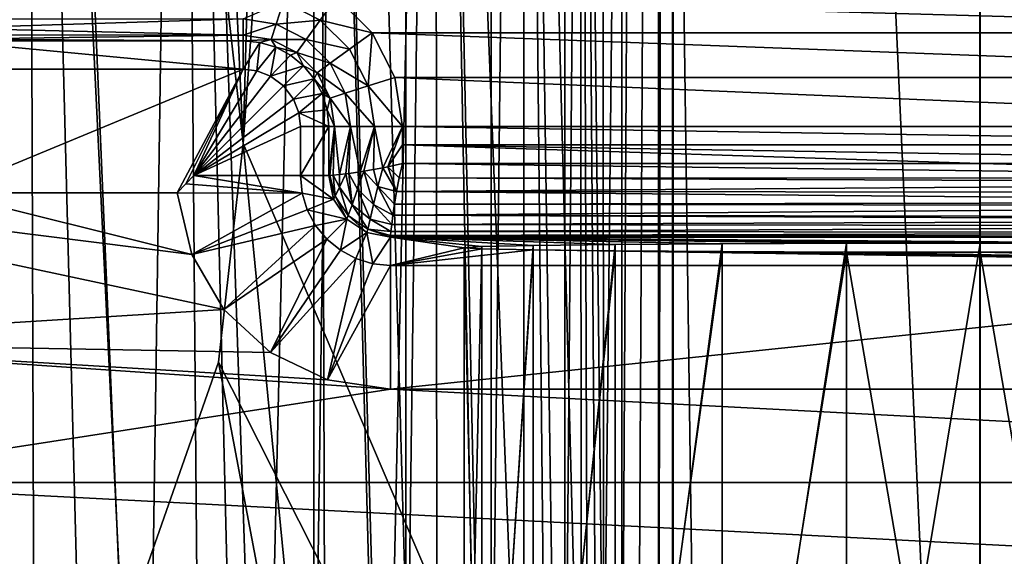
# Model space of a CAD drawing. Header units: metres. Extents: x -105 to 105, y -117 to 62.
# Tile 276 of 382: x -3.91 to 0.1, y -7.98 to -5.8. Entities that reach past the tile are written whole.
import ezdxf

# ---------------------------------------------------------------- set-up
doc = ezdxf.new("R2010")
doc.units = ezdxf.units.M
doc.layers.add('solid_509432_AD150_SW0001', color=7, linetype='CONTINUOUS')
doc.layers.add('solid_509432_AD150_SW0001_01', color=7, linetype='CONTINUOUS')

msp = doc.modelspace()

# ---------------------------------------------------------------- linework, layer by layer
at = {"layer": 'solid_509432_AD150_SW0001'}
for points in [[(-1.534195, -4.583784, -10.402976), (-1.532253, -8.895224, -10.328797), (-1.25, 17.559322, 0.45)], [(-1.532253, -8.895224, -10.328797), (-1.391126, -9.079728, -4.939395), (-1.25, 17.559322, 0.45)], [(-1.391126, -9.079728, -4.939395), (-1.25, -9.264232, 0.45), (-1.25, 17.559322, 0.45)], [(-1.251565, 17.557758, 0.509767), (-1.25, 17.559322, 0.45), (-1.25, -9.264232, 0.45)], [(-1.251565, 17.539135, 0.509763), (-1.251565, 17.557758, 0.509767), (-1.25, -9.264232, 0.45)], [(-2.337595, 17.520496, 1.912389), (-2.711786, -9.244412, 1.969982), (-2.711786, 4.149403, 1.969982)], [(-2.337595, 17.520496, 1.912389), (-2.337595, -9.213471, 1.912389), (-2.711786, -9.244412, 1.969982)], [(-1.989743, 17.520496, 1.76294), (-1.989743, -9.213471, 1.76294), (-2.337595, -9.213471, 1.912389)], [(-2.337595, 17.520496, 1.912389), (-1.989743, 17.520496, 1.76294), (-2.337595, -9.213471, 1.912389)], [(-1.690391, 17.520496, 1.531156), (-1.690391, -9.213471, 1.531156), (-1.989743, -9.213471, 1.76294)], [(-1.989743, 17.520496, 1.76294), (-1.690391, 17.520496, 1.531156), (-1.989743, -9.213471, 1.76294)], [(-1.458607, 17.520496, 1.231804), (-1.458607, -9.213471, 1.231804), (-1.690391, -9.213471, 1.531156)], [(-1.690391, 17.520496, 1.531156), (-1.458607, 17.520496, 1.231804), (-1.690391, -9.213471, 1.531156)], [(-1.309158, 17.520496, 0.883952), (-1.309158, -9.213471, 0.883952), (-1.458607, -9.213471, 1.231804)], [(-1.458607, 17.520496, 1.231804), (-1.309158, 17.520496, 0.883952), (-1.458607, -9.213471, 1.231804)], [(-1.309158, -9.213471, 0.883952), (-1.251565, 17.520496, 0.509762), (-1.251565, -9.213471, 0.509762)], [(-1.309158, 17.520496, 0.883952), (-1.251565, 17.520496, 0.509762), (-1.309158, -9.213471, 0.883952)], [(-1.251565, 17.520496, 0.509762), (-1.251565, 17.539135, 0.509763), (-1.25, -9.264232, 0.45)], [(-1.251565, 17.520496, 0.509762), (-1.25, -9.264232, 0.45), (-1.251565, -9.213471, 0.509762)], [(-3, -6.3, 3.6), (-1.356257, 16.4984, 3.6), (-4.037329, 16.087421, 3.6)], [(-3, -6.3, 3.6), (0, -13.319448, 3.6), (-1.356257, 16.4984, 3.6)], [(3, -6.3, 3.6), (1.356257, 16.4984, 3.6), (0, -13.319448, 3.6)], [(-3.100297, -5.409883, 3.6), (-3, -6.3, 3.6), (-4.037329, 16.087421, 3.6)], [(-3.100256, -5.410061, 1.980155), (-2.711786, 4.149403, 1.969982), (-3, -6.3, 1.977529)], [(-3, -6.3, 1.977529), (-2.711786, 4.149403, 1.969982), (-2.711786, -9.244412, 1.969982)], [(0, -16.070114, -16.014524), (-11.384824, -5.54137, -16.204517), (-10.890583, -0.25, -16.299999)], [(0, -16.070114, -16.014524), (-10.890583, -0.25, -16.299999), (0, -0.25, -16.299999)], [(-3.398736, -10.227594, -13.006023), (-3.253709, -0.318439, -13.110798), (-3.878489, -0.322414, -13.325456)], [(-3.398736, -10.227594, -13.006023), (-3.17011, -10.175778, -12.902369), (-3.253709, -0.318439, -13.110798)], [(-2.920684, -10.104715, -12.761205), (-2.69107, -0.312229, -12.764618), (-3.253709, -0.318439, -13.110798)], [(-3.014406, -10.133374, -12.817956), (-2.920684, -10.104715, -12.761205), (-3.253709, -0.318439, -13.110798)], [(-3.17011, -10.175778, -12.902369), (-3.014406, -10.133374, -12.817956), (-3.253709, -0.318439, -13.110798)], [(-2.920684, -10.104715, -12.761205), (-2.662687, -10.014083, -12.578785), (-2.69107, -0.312229, -12.764618)], [(-2.423868, -9.909986, -12.368752), (-2.217855, -0.304086, -12.303702), (-2.69107, -0.312229, -12.764618)], [(-2.438404, -9.916968, -12.38288), (-2.423868, -9.909986, -12.368752), (-2.69107, -0.312229, -12.764618)], [(-2.662687, -10.014083, -12.578785), (-2.438404, -9.916968, -12.38288), (-2.69107, -0.312229, -12.764618)], [(-2.423868, -9.909986, -12.368752), (-2.210443, -9.795187, -12.136586), (-2.217855, -0.304086, -12.303702)], [(-1.857284, -9.528292, -11.60028), (-1.857011, -0.294404, -11.750402), (-2.217855, -0.304086, -12.303702)], [(-2.020709, -9.667655, -11.880082), (-1.857284, -9.528292, -11.60028), (-2.217855, -0.304086, -12.303702)], [(-2.040403, -9.682321, -11.909549), (-2.020709, -9.667655, -11.880082), (-2.217855, -0.304086, -12.303702)], [(-2.210443, -9.795187, -12.136586), (-2.040403, -9.682321, -11.909549), (-2.217855, -0.304086, -12.303702)], [(-1.857284, -9.528292, -11.60028), (-1.764703, -9.42956, -11.402125), (-1.857011, -0.294404, -11.750402)], [(-1.624246, -9.22241, -10.98657), (-1.626039, -0.283653, -11.13155), (-1.857011, -0.294404, -11.750402)], [(-1.724135, -9.379189, -11.30107), (-1.624246, -9.22241, -10.98657), (-1.857011, -0.294404, -11.750402)], [(-1.764703, -9.42956, -11.402125), (-1.724135, -9.379189, -11.30107), (-1.857011, -0.294404, -11.750402)], [(-1.626039, -0.283653, -11.13155), (-1.532253, -8.895224, -10.328797), (-1.534195, -4.583784, -10.402976)], [(-1.559788, -9.060332, -10.660998), (-1.532253, -8.895224, -10.328797), (-1.626039, -0.283653, -11.13155)], [(-1.596857, -9.164508, -10.870361), (-1.559788, -9.060332, -10.660998), (-1.626039, -0.283653, -11.13155)], [(-1.624246, -9.22241, -10.98657), (-1.596857, -9.164508, -10.870361), (-1.626039, -0.283653, -11.13155)], [(-4.071037, -10.336416, -13.190501), (-3.878489, -0.322414, -13.325456), (-4.53511, -0.323961, -13.39818)], [(-4.071037, -10.336416, -13.190501), (-3.845105, -10.306866, -13.147042), (-3.878489, -0.322414, -13.325456)], [(-3.619827, -10.272785, -13.085388), (-3.398736, -10.227594, -13.006023), (-3.878489, -0.322414, -13.325456)], [(-3.845105, -10.306866, -13.147042), (-3.619827, -10.272785, -13.085388), (-3.878489, -0.322414, -13.325456)], [(-3.100297, -5.409883, 3.6), (-3.100256, -5.410061, 1.980155), (-3, -6.3, 1.977529)], [(-3.100297, -5.409883, 3.6), (-3, -6.3, 1.977529), (-3, -6.3, 3.6)], [(0, -16.070114, -16.014524), (-10.428592, -6.5186, -16.186882), (-11.384824, -5.54137, -16.204517)], [(-2.864724, -5.813665, 61.063137), (-3, -5.792239, 61.063137), (-2.834707, -5.721281, 61.127502)], [(-2.864724, -5.813665, 61.063137), (-2.834707, -5.721281, 61.127502), (-2.685595, -5.797258, 61.127502)], [(-2.685595, -5.797258, 61.127502), (-2.834707, -5.721281, 61.127502), (-2.618764, -5.704923, 61.150002)], [(-2.685595, -5.797258, 61.127502), (-2.618764, -5.704923, 61.150002), (-2.474926, -5.848759, 61.150002)], [(2.474923, -5.848764, 61.150002), (-2.474926, -5.848759, 61.150002), (-2.618764, -5.704923, 61.150002)], [(2.618759, -5.704926, 61.150002), (2.474923, -5.848764, 61.150002), (-2.618764, -5.704923, 61.150002)], [(-4.209958, -5.829474, 61.018284), (-4.205269, -5.792071, 61.063305), (-3, -5.792239, 61.063137)], [(-4.209958, -5.829474, 61.018284), (-3, -5.792239, 61.063137), (-3, -5.857525, 60.966618)], [(-3, -5.857525, 60.966618), (-3, -5.792239, 61.063137), (-2.864724, -5.813665, 61.063137)], [(-2.742691, -5.875844, 61.063137), (-2.864724, -5.813665, 61.063137), (-2.685595, -5.797258, 61.127502)], [(-2.742691, -5.875844, 61.063137), (-2.685595, -5.797258, 61.127502), (-2.567258, -5.915595, 61.127502)], [(-2.567258, -5.915595, 61.127502), (-2.685595, -5.797258, 61.127502), (-2.474926, -5.848759, 61.150002)], [(-4.213003, -5.857441, 60.966812), (-4.209958, -5.829474, 61.018284), (-3, -5.857525, 60.966618)], [(-2.884899, -5.875755, 60.966618), (-3, -5.857525, 60.966618), (-2.864724, -5.813665, 61.063137)], [(-2.884899, -5.875755, 60.966618), (-2.864724, -5.813665, 61.063137), (-2.742691, -5.875844, 61.063137)], [(-2.491281, -6.064707, 61.127502), (-2.567258, -5.915595, 61.127502), (-2.474926, -5.848759, 61.150002)], [(-2.491281, -6.064707, 61.127502), (-2.474926, -5.848759, 61.150002), (-2.382715, -6.029988, 61.150002)], [(2.382713, -6.029994, 61.150002), (-2.382715, -6.029988, 61.150002), (-2.474926, -5.848759, 61.150002)], [(2.474923, -5.848764, 61.150002), (2.382713, -6.029994, 61.150002), (-2.474926, -5.848759, 61.150002)], [(-4.214499, -5.874886, 60.910831), (-3, -5.881107, 60.852619), (-4.215, -5.881107, 60.852619)], [(-4.215, -5.881107, 60.852619), (-3, -5.881107, 60.852619), (-3, -5.996286, 47.654404)], [(-4.215, -5.881107, 60.852619), (-3, -5.996286, 47.654404), (-4.215, -5.996286, 47.654404)], [(-4.214499, -5.874886, 60.910831), (-4.213003, -5.857441, 60.966812), (-3, -5.857525, 60.966618)], [(-4.214499, -5.874886, 60.910831), (-3, -5.857525, 60.966618), (-3, -5.881107, 60.852619)], [(-2.884899, -5.875755, 60.966618), (-3, -5.881107, 60.852619), (-3, -5.857525, 60.966618)], [(-2.884899, -5.875755, 60.966618), (-2.931934, -5.887811, 60.852619), (-3, -5.881107, 60.852619)], [(-3, -5.996286, 47.654404), (-3, -5.881107, 60.852619), (-2.931934, -5.887811, 60.852619)], [(-2.944047, -6.003141, 47.647549), (-3, -5.996286, 47.654404), (-2.931934, -5.887811, 60.852619)], [(-2.944047, -6.003141, 47.647549), (-2.931934, -5.887811, 60.852619), (-2.866484, -5.907665, 60.852619)], [(-2.884899, -5.875755, 60.966618), (-2.866484, -5.907665, 60.852619), (-2.931934, -5.887811, 60.852619)], [(-2.781065, -5.928661, 60.966618), (-2.866484, -5.907665, 60.852619), (-2.884899, -5.875755, 60.966618)], [(-2.781065, -5.928661, 60.966618), (-2.884899, -5.875755, 60.966618), (-2.742691, -5.875844, 61.063137)], [(-2.781065, -5.928661, 60.966618), (-2.742691, -5.875844, 61.063137), (-2.645844, -5.972691, 61.063137)], [(-2.645844, -5.972691, 61.063137), (-2.742691, -5.875844, 61.063137), (-2.567258, -5.915595, 61.127502)], [(-2.88831, -6.02499, 47.625698), (-2.944047, -6.003141, 47.647549), (-2.866484, -5.907665, 60.852619)], [(-2.88831, -6.02499, 47.625698), (-2.866484, -5.907665, 60.852619), (-2.806165, -5.939906, 60.852619)], [(-2.781065, -5.928661, 60.966618), (-2.806165, -5.939906, 60.852619), (-2.866484, -5.907665, 60.852619)], [(-2.781065, -5.928661, 60.966618), (-2.753295, -5.983295, 60.852619), (-2.806165, -5.939906, 60.852619)], [(-2.698661, -6.011065, 60.966618), (-2.753295, -5.983295, 60.852619), (-2.781065, -5.928661, 60.966618)], [(-2.698661, -6.011065, 60.966618), (-2.781065, -5.928661, 60.966618), (-2.645844, -5.972691, 61.063137)], [(-2.645844, -5.972691, 61.063137), (-2.567258, -5.915595, 61.127502), (-2.491281, -6.064707, 61.127502)], [(-2.88831, -6.02499, 47.625698), (-2.806165, -5.939906, 60.852619), (-2.753295, -5.983295, 60.852619)], [(-3, -5.996286, 47.654404), (-3.267813, -6.500688, 47.150002), (-4.215, -6.500688, 47.150002)], [(-4.215, -5.996286, 47.654404), (-3, -5.996286, 47.654404), (-4.215, -6.500688, 47.150002)], [(-3.233315, -6.464009, 47.18668), (-3.267813, -6.500688, 47.150002), (-3, -5.996286, 47.654404)], [(-3.233315, -6.464009, 47.18668), (-3, -5.996286, 47.654404), (-3.2, -6.43, 47.220688)], [(-3.2, -6.43, 47.220688), (-3, -5.996286, 47.654404), (-2.944047, -6.003141, 47.647549)], [(-3.2, -6.43, 47.220688), (-2.944047, -6.003141, 47.647549), (-2.88831, -6.02499, 47.625698)], [(-2.835164, -6.065164, 47.585522), (-2.88831, -6.02499, 47.625698), (-2.753295, -5.983295, 60.852619)], [(-2.835164, -6.065164, 47.585522), (-2.753295, -5.983295, 60.852619), (-2.709906, -6.036165, 60.852619)], [(-2.698661, -6.011065, 60.966618), (-2.709906, -6.036165, 60.852619), (-2.753295, -5.983295, 60.852619)], [(-2.698661, -6.011065, 60.966618), (-2.645844, -5.972691, 61.063137), (-2.583665, -6.094725, 61.063137)], [(-2.583665, -6.094725, 61.063137), (-2.645844, -5.972691, 61.063137), (-2.491281, -6.064707, 61.127502)], [(-3.2, -6.43, 47.220688), (-2.88831, -6.02499, 47.625698), (-2.835164, -6.065164, 47.585522)], [(-2.794991, -6.118309, 47.625698), (-2.835164, -6.065164, 47.585522), (-2.709906, -6.036165, 60.852619)], [(-2.794991, -6.118309, 47.625698), (-2.709906, -6.036165, 60.852619), (-2.677665, -6.096484, 60.852619)], [(-2.645755, -6.114899, 60.966618), (-2.709906, -6.036165, 60.852619), (-2.698661, -6.011065, 60.966618)], [(-2.645755, -6.114899, 60.966618), (-2.677665, -6.096484, 60.852619), (-2.709906, -6.036165, 60.852619)], [(-2.645755, -6.114899, 60.966618), (-2.698661, -6.011065, 60.966618), (-2.583665, -6.094725, 61.063137)], [(-2.491281, -6.064707, 61.127502), (-2.382715, -6.029988, 61.150002), (-2.351118, -6.23, 61.150002)], [(2.351118, -6.23, 61.150002), (-2.351118, -6.23, 61.150002), (-2.382715, -6.029988, 61.150002)], [(2.382713, -6.029994, 61.150002), (2.351118, -6.23, 61.150002), (-2.382715, -6.029988, 61.150002)], [(-3.2, -6.43, 47.220688), (-2.835164, -6.065164, 47.585522), (-2.794991, -6.118309, 47.625698)], [(-2.583665, -6.094725, 61.063137), (-2.491281, -6.064707, 61.127502), (-2.465101, -6.23, 61.127502)], [(-2.491281, -6.064707, 61.127502), (-2.351118, -6.23, 61.150002), (-2.465101, -6.23, 61.127502)], [(-3.2, -6.43, 47.220688), (-2.794991, -6.118309, 47.625698), (-2.773141, -6.174046, 47.647545)], [(-2.773141, -6.174046, 47.647545), (-2.794991, -6.118309, 47.625698), (-2.677665, -6.096484, 60.852619)], [(-2.773141, -6.174046, 47.647545), (-2.677665, -6.096484, 60.852619), (-2.657811, -6.161934, 60.852619)], [(-2.645755, -6.114899, 60.966618), (-2.657811, -6.161934, 60.852619), (-2.677665, -6.096484, 60.852619)], [(-2.645755, -6.114899, 60.966618), (-2.627525, -6.23, 60.966618), (-2.657811, -6.161934, 60.852619)], [(-2.645755, -6.114899, 60.966618), (-2.583665, -6.094725, 61.063137), (-2.562239, -6.23, 61.063137)], [(-2.645755, -6.114899, 60.966618), (-2.562239, -6.23, 61.063137), (-2.627525, -6.23, 60.966618)], [(-2.583665, -6.094725, 61.063137), (-2.465101, -6.23, 61.127502), (-2.562239, -6.23, 61.063137)], [(-2.773141, -6.174046, 47.647545), (-2.657811, -6.161934, 60.852619), (-2.651107, -6.23, 60.852619)], [(-2.627525, -6.23, 60.966618), (-2.651107, -6.23, 60.852619), (-2.657811, -6.161934, 60.852619)], [(-3.2, -6.43, 47.220688), (-2.773141, -6.174046, 47.647545), (-2.766286, -6.23, 47.654404)], [(-2.773141, -6.174046, 47.647545), (-2.651107, -6.23, 60.852619), (-2.766286, -6.23, 47.654404)], [(-3.2, -6.43, 47.220688), (-2.766286, -6.23, 47.654404), (-2.766286, -6.43, 47.654404)], [(-2.651107, -6.23, 60.852619), (-2.651107, -6.43, 60.852619), (-2.766286, -6.43, 47.654404)], [(-2.651107, -6.23, 60.852619), (-2.766286, -6.43, 47.654404), (-2.766286, -6.23, 47.654404)], [(-2.627525, -6.23, 60.966618), (-2.651107, -6.43, 60.852619), (-2.651107, -6.23, 60.852619)], [(-2.646666, -6.429624, 60.901493), (-2.651107, -6.43, 60.852619), (-2.627525, -6.23, 60.966618)], [(-2.632406, -6.42862, 60.954292), (-2.646666, -6.429624, 60.901493), (-2.627525, -6.23, 60.966618)], [(-2.606633, -6.425605, 61.007202), (-2.632406, -6.42862, 60.954292), (-2.627525, -6.23, 60.966618)], [(-2.606633, -6.425605, 61.007202), (-2.627525, -6.23, 60.966618), (-2.562239, -6.23, 61.063137)], [(-2.581702, -6.42291, 61.041916), (-2.606633, -6.425605, 61.007202), (-2.562239, -6.23, 61.063137)], [(-2.569348, -6.421349, 61.055855), (-2.581702, -6.42291, 61.041916), (-2.562239, -6.23, 61.063137)], [(-2.522981, -6.414542, 61.095894), (-2.569348, -6.421349, 61.055855), (-2.562239, -6.23, 61.063137)], [(-2.522981, -6.414542, 61.095894), (-2.562239, -6.23, 61.063137), (-2.465101, -6.23, 61.127502)], [(-2.508235, -6.412304, 61.105568), (-2.522981, -6.414542, 61.095894), (-2.465101, -6.23, 61.127502)], [(-2.469574, -6.405791, 61.125622), (-2.508235, -6.412304, 61.105568), (-2.465101, -6.23, 61.127502)], [(-2.430394, -6.398619, 61.139336), (-2.469574, -6.405791, 61.125622), (-2.465101, -6.23, 61.127502)], [(-2.430394, -6.398619, 61.139336), (-2.465101, -6.23, 61.127502), (-2.351118, -6.23, 61.150002)], [(-2.411228, -6.394831, 61.143917), (-2.430394, -6.398619, 61.139336), (-2.351118, -6.23, 61.150002)], [(-2.411228, -6.394831, 61.143917), (-2.351118, -6.23, 61.150002), (-2.351118, -6.305546, 61.150002)], [(2.351118, -6.305546, 61.150002), (-2.351118, -6.305546, 61.150002), (-2.351118, -6.23, 61.150002)], [(2.351118, -6.23, 61.150002), (2.351118, -6.305546, 61.150002), (-2.351118, -6.23, 61.150002)], [(-3.100297, -7.190117, 3.6), (-3, -6.3, 3.6), (-3.100256, -7.189939, 1.980155)], [(-3.100297, -7.190117, 3.6), (0, -13.319448, 3.6), (-3, -6.3, 3.6)], [(-3.100256, -7.189939, 1.980155), (-3, -6.3, 1.977529), (-2.711786, -9.244412, 1.969982)], [(-3, -6.3, 3.6), (-3, -6.3, 1.977529), (-3.100256, -7.189939, 1.980155)], [(-2.411228, -6.394831, 61.143917), (-2.351118, -6.305546, 61.150002), (-2.351118, -6.381118, 61.150002)], [(0, -6.381118, 61.150002), (-2.351118, -6.381118, 61.150002), (-2.351118, -6.305546, 61.150002)], [(2.351118, -6.381118, 61.150002), (0, -6.381118, 61.150002), (-2.351118, -6.305546, 61.150002)], [(2.351118, -6.305546, 61.150002), (2.351118, -6.381118, 61.150002), (-2.351118, -6.305546, 61.150002)], [(3.100297, -7.190117, 3.6), (3, -6.3, 3.6), (0, -13.319448, 3.6)], [(-2.450731, -6.475053, 61.122566), (-2.508235, -6.412304, 61.105568), (-2.469574, -6.405791, 61.125622)], [(-2.450731, -6.475053, 61.122566), (-2.469574, -6.405791, 61.125622), (-2.430394, -6.398619, 61.139336)], [(-2.450731, -6.475053, 61.122566), (-2.430394, -6.398619, 61.139336), (-2.374954, -6.494978, 61.127552)], [(-2.411228, -6.394831, 61.143917), (-2.374954, -6.494978, 61.127552), (-2.430394, -6.398619, 61.139336)], [(-2.411228, -6.394831, 61.143917), (-2.351118, -6.381118, 61.150002), (-2.364335, -6.439103, 61.144344)], [(-2.411228, -6.394831, 61.143917), (-2.364335, -6.439103, 61.144344), (-2.374954, -6.494978, 61.127552)], [(2.36483, -6.441228, 61.143917), (-2.351118, -6.381118, 61.150002), (0, -6.381118, 61.150002)], [(-3.233315, -6.464009, 47.18668), (-3.2, -6.43, 47.220688), (-2.759247, -6.501462, 47.654404)], [(-3.2, -6.43, 47.220688), (-2.766286, -6.43, 47.654404), (-2.759247, -6.501462, 47.654404)], [(-2.632017, -6.526035, 60.852638), (-2.759247, -6.501462, 47.654404), (-2.766286, -6.43, 47.654404)], [(-2.651107, -6.43, 60.852619), (-2.632017, -6.526035, 60.852638), (-2.766286, -6.43, 47.654404)], [(-2.646666, -6.429624, 60.901493), (-2.632017, -6.526035, 60.852638), (-2.651107, -6.43, 60.852619)], [(-2.62531, -6.513839, 60.928635), (-2.646666, -6.429624, 60.901493), (-2.632406, -6.42862, 60.954292)], [(-2.62531, -6.513839, 60.928635), (-2.632017, -6.526035, 60.852638), (-2.646666, -6.429624, 60.901493)], [(-2.607153, -6.477844, 60.995693), (-2.632406, -6.42862, 60.954292), (-2.606633, -6.425605, 61.007202)], [(-2.62531, -6.513839, 60.928635), (-2.632406, -6.42862, 60.954292), (-2.607153, -6.477844, 60.995693)], [(-2.607153, -6.477844, 60.995693), (-2.606633, -6.425605, 61.007202), (-2.581702, -6.42291, 61.041916)], [(-2.607153, -6.477844, 60.995693), (-2.581702, -6.42291, 61.041916), (-2.556196, -6.549674, 61.019604)], [(-2.556196, -6.549674, 61.019604), (-2.581702, -6.42291, 61.041916), (-2.569348, -6.421349, 61.055855)], [(-2.533788, -6.485643, 61.076199), (-2.569348, -6.421349, 61.055855), (-2.522981, -6.414542, 61.095894)], [(-2.556196, -6.549674, 61.019604), (-2.569348, -6.421349, 61.055855), (-2.533788, -6.485643, 61.076199)], [(-2.533788, -6.485643, 61.076199), (-2.522981, -6.414542, 61.095894), (-2.508235, -6.412304, 61.105568)], [(-2.533788, -6.485643, 61.076199), (-2.508235, -6.412304, 61.105568), (-2.468652, -6.547626, 61.082787)], [(-2.468652, -6.547626, 61.082787), (-2.508235, -6.412304, 61.105568), (-2.450731, -6.475053, 61.122566)], [(-3.078617, -6.975507, 47.150002), (-5.218741, -7.108645, 47.150002), (-5.441846, -6.470561, 47.150002)], [(-3.208851, -6.752274, 47.150002), (-3.078617, -6.975507, 47.150002), (-5.441846, -6.470561, 47.150002)], [(-4.215, -6.500688, 47.150002), (-3.208851, -6.752274, 47.150002), (-5.441846, -6.470561, 47.150002)], [(-3.233315, -6.464009, 47.18668), (-2.759247, -6.501462, 47.654404), (-3.267813, -6.500688, 47.150002)], [(-2.62531, -6.513839, 60.928635), (-2.607153, -6.477844, 60.995693), (-2.571781, -6.592855, 60.940605)], [(-2.607153, -6.477844, 60.995693), (-2.556196, -6.549674, 61.019604), (-2.571781, -6.592855, 60.940605)], [(-2.556196, -6.549674, 61.019604), (-2.533788, -6.485643, 61.076199), (-2.483093, -6.608232, 61.020214)], [(-2.533788, -6.485643, 61.076199), (-2.468652, -6.547626, 61.082787), (-2.483093, -6.608232, 61.020214)], [(-2.468652, -6.547626, 61.082787), (-2.450731, -6.475053, 61.122566), (-2.390269, -6.592071, 61.063305)], [(-2.450731, -6.475053, 61.122566), (-2.374954, -6.494978, 61.127552), (-2.383688, -6.54662, 61.10022)], [(-2.450731, -6.475053, 61.122566), (-2.383688, -6.54662, 61.10022), (-2.390269, -6.592071, 61.063305)], [(0, -16.070114, -16.014524), (-9.461854, -7.611859, -16.167154), (-10.428592, -6.5186, -16.186882)], [(-4.215, -6.500688, 47.150002), (-3.267813, -6.500688, 47.150002), (-3.208851, -6.752274, 47.150002)], [(-2.759247, -6.501462, 47.654404), (-3.208851, -6.752274, 47.150002), (-3.267813, -6.500688, 47.150002)], [(-2.738411, -6.570154, 47.654404), (-3.208851, -6.752274, 47.150002), (-2.759247, -6.501462, 47.654404)], [(-2.632017, -6.526035, 60.852638), (-2.738411, -6.570154, 47.654404), (-2.759247, -6.501462, 47.654404)], [(-2.632017, -6.526035, 60.852638), (-2.577441, -6.607678, 60.852619), (-2.738411, -6.570154, 47.654404)], [(-2.62531, -6.513839, 60.928635), (-2.577441, -6.607678, 60.852619), (-2.632017, -6.526035, 60.852638)], [(-2.62531, -6.513839, 60.928635), (-2.571781, -6.592855, 60.940605), (-2.577441, -6.607678, 60.852619)], [(-2.704555, -6.633499, 47.654404), (-3.208851, -6.752274, 47.150002), (-2.738411, -6.570154, 47.654404)], [(-2.577441, -6.607678, 60.852619), (-2.704555, -6.633499, 47.654404), (-2.738411, -6.570154, 47.654404)], [(-2.571781, -6.592855, 60.940605), (-2.556196, -6.549674, 61.019604), (-2.492487, -6.648232, 60.939899)], [(-2.556196, -6.549674, 61.019604), (-2.483093, -6.608232, 61.020214), (-2.492487, -6.648232, 60.939899)], [(-2.483093, -6.608232, 61.020214), (-2.468652, -6.547626, 61.082787), (-2.394957, -6.629474, 61.018284)], [(-2.468652, -6.547626, 61.082787), (-2.390269, -6.592071, 61.063305), (-2.394957, -6.629474, 61.018284)], [(-2.577441, -6.607678, 60.852619), (-2.659003, -6.689003, 47.654404), (-2.704555, -6.633499, 47.654404)], [(-2.577441, -6.607678, 60.852619), (-2.603499, -6.734555, 47.654404), (-2.659003, -6.689003, 47.654404)], [(-2.577441, -6.607678, 60.852619), (-2.495725, -6.662146, 60.852585), (-2.603499, -6.734555, 47.654404)], [(-2.571781, -6.592855, 60.940605), (-2.495725, -6.662146, 60.852585), (-2.577441, -6.607678, 60.852619)], [(-2.571781, -6.592855, 60.940605), (-2.492487, -6.648232, 60.939899), (-2.495725, -6.662146, 60.852585)], [(-2.492487, -6.648232, 60.939899), (-2.483093, -6.608232, 61.020214), (-2.398003, -6.657442, 60.966812)], [(-2.483093, -6.608232, 61.020214), (-2.394957, -6.629474, 61.018284), (-2.398003, -6.657442, 60.966812)], [(-2.704555, -6.633499, 47.654404), (-3.078617, -6.975507, 47.150002), (-3.208851, -6.752274, 47.150002)], [(-2.659003, -6.689003, 47.654404), (-3.078617, -6.975507, 47.150002), (-2.704555, -6.633499, 47.654404)], [(-2.492487, -6.648232, 60.939899), (-2.4, -6.681107, 60.852619), (-2.495725, -6.662146, 60.852585)], [(-2.492487, -6.648232, 60.939899), (-2.399498, -6.674886, 60.910831), (-2.4, -6.681107, 60.852619)], [(-2.492487, -6.648232, 60.939899), (-2.398003, -6.657442, 60.966812), (-2.399498, -6.674886, 60.910831)], [(-2.659003, -6.689003, 47.654404), (-2.888629, -7.150653, 47.150002), (-3.078617, -6.975507, 47.150002)], [(-2.603499, -6.734555, 47.654404), (-2.888629, -7.150653, 47.150002), (-2.659003, -6.689003, 47.654404)], [(-2.495725, -6.662146, 60.852585), (-2.540154, -6.768412, 47.654404), (-2.603499, -6.734555, 47.654404)], [(-2.495725, -6.662146, 60.852585), (-2.471461, -6.789247, 47.654404), (-2.540154, -6.768412, 47.654404)], [(-2.495725, -6.662146, 60.852585), (-2.4, -6.681107, 60.852619), (-2.471461, -6.789247, 47.654404)], [(-2.471461, -6.789247, 47.654404), (-2.4, -6.681107, 60.852619), (-2.4, -6.796286, 47.654404)], [(-2.399498, -6.674886, 60.910831), (2.4, -6.681107, 60.852619), (-2.4, -6.681107, 60.852619)], [(-2.1, -6.723891, 55.950001), (-2.4, -6.796286, 47.654404), (-2.4, -6.681107, 60.852619)], [(-2.028441, -6.719148, 56.49353), (-2.1, -6.723891, 55.950001), (-2.4, -6.681107, 60.852619)], [(-1.818644, -6.714728, 57.000015), (-2.028441, -6.719148, 56.49353), (-2.4, -6.681107, 60.852619)], [(-1.484918, -6.710932, 57.434929), (-1.818644, -6.714728, 57.000015), (-2.4, -6.681107, 60.852619)], [(-1.050007, -6.70802, 57.76865), (-1.484918, -6.710932, 57.434929), (-2.4, -6.681107, 60.852619)], [(-0.543534, -6.706189, 57.978439), (-1.050007, -6.70802, 57.76865), (-2.4, -6.681107, 60.852619)], [(0, -6.705565, 58.049999), (-0.543534, -6.706189, 57.978439), (-2.4, -6.681107, 60.852619)], [(0.543534, -6.706189, 57.978439), (0, -6.705565, 58.049999), (-2.4, -6.681107, 60.852619)], [(1.050007, -6.70802, 57.76865), (0.543534, -6.706189, 57.978439), (-2.4, -6.681107, 60.852619)], [(1.484918, -6.710932, 57.434929), (1.050007, -6.70802, 57.76865), (-2.4, -6.681107, 60.852619)], [(-2.1, -6.723891, 55.950001), (-2.028441, -6.728634, 55.406467), (-2.4, -6.796286, 47.654404)], [(-2.028441, -6.728634, 55.406467), (-1.818644, -6.733055, 54.899986), (-2.4, -6.796286, 47.654404)], [(-2.028441, -6.719148, 56.49353), (-2.028432, -9.963093, 56.493568), (-2.1, -9.953605, 55.950001)], [(-2.028441, -6.719148, 56.49353), (-2.1, -9.953605, 55.950001), (-2.1, -6.723891, 55.950001)], [(-2.1, -6.723891, 55.950001), (-2.1, -9.953605, 55.950001), (-2.028432, -9.944117, 55.406433)], [(-2.1, -6.723891, 55.950001), (-2.028432, -9.944117, 55.406433), (-2.028441, -6.728634, 55.406467)], [(-1.818644, -6.714728, 57.000015), (-2.028432, -9.963093, 56.493568), (-2.028441, -6.719148, 56.49353)], [(-2.028441, -6.728634, 55.406467), (-2.028432, -9.944117, 55.406433), (-1.818644, -6.733055, 54.899986)], [(-1.818644, -6.714728, 57.000015), (-1.818612, -9.971933, 57.000069), (-2.028432, -9.963093, 56.493568)], [(-1.484918, -6.710932, 57.434929), (-1.818612, -9.971933, 57.000069), (-1.818644, -6.714728, 57.000015)], [(-1.484918, -6.710932, 57.434929), (-1.484866, -9.979525, 57.434982), (-1.818612, -9.971933, 57.000069)], [(-1.050007, -6.70802, 57.76865), (-1.484866, -9.979525, 57.434982), (-1.484918, -6.710932, 57.434929)], [(-1.050007, -6.70802, 57.76865), (-1.049952, -9.98535, 57.768681), (-1.484866, -9.979525, 57.434982)], [(-0.543534, -6.706189, 57.978439), (-1.049952, -9.98535, 57.768681), (-1.050007, -6.70802, 57.76865)], [(-0.543534, -6.706189, 57.978439), (-0.543499, -9.989012, 57.978451), (-1.049952, -9.98535, 57.768681)], [(0, -6.705565, 58.049999), (-0.543499, -9.989012, 57.978451), (-0.543534, -6.706189, 57.978439)], [(0, -6.705565, 58.049999), (0, -9.99026, 58.049999), (-0.543499, -9.989012, 57.978451)], [(-2.540154, -6.768412, 47.654404), (-2.888629, -7.150653, 47.150002), (-2.603499, -6.734555, 47.654404)], [(-2.540154, -6.768412, 47.654404), (-2.65556, -7.26234, 47.150002), (-2.888629, -7.150653, 47.150002)], [(-2.471461, -6.789247, 47.654404), (-2.65556, -7.26234, 47.150002), (-2.540154, -6.768412, 47.654404)], [(-1.818644, -6.733055, 54.899986), (2.4, -6.796286, 47.654404), (-2.4, -6.796286, 47.654404)], [(-1.818644, -6.733055, 54.899986), (-2.028432, -9.944117, 55.406433), (-1.818612, -9.935275, 54.899929)], [(-1.818644, -6.733055, 54.899986), (-1.818612, -9.935275, 54.899929), (-1.484918, -6.73685, 54.465073)], [(-1.484918, -6.73685, 54.465073), (-1.818612, -9.935275, 54.899929), (-1.484866, -9.927684, 54.465019)], [(-1.484918, -6.73685, 54.465073), (-1.484866, -9.927684, 54.465019), (-1.050007, -6.739762, 54.131351)], [(-1.050007, -6.739762, 54.131351), (-1.484866, -9.927684, 54.465019), (-1.049952, -9.92186, 54.131321)], [(-1.050007, -6.739762, 54.131351), (-1.049952, -9.92186, 54.131321), (-0.543534, -6.741593, 53.921558)], [(-0.543534, -6.741593, 53.921558), (-1.049952, -9.92186, 54.131321), (-0.543499, -9.918198, 53.921551)], [(-2.471461, -6.789247, 47.654404), (-2.4, -6.796286, 47.654404), (-2.65556, -7.26234, 47.150002)], [(-2.4, -6.796286, 47.654404), (-2.4, -7.300688, 47.150002), (-2.65556, -7.26234, 47.150002)], [(2.4, -6.796286, 47.654404), (2.4, -7.300688, 47.150002), (-2.4, -7.300688, 47.150002)], [(-2.4, -6.796286, 47.654404), (2.4, -6.796286, 47.654404), (-2.4, -7.300688, 47.150002)], [(-3.078617, -6.975507, 47.150002), (-2.888629, -7.150653, 47.150002), (-5.218741, -7.108645, 47.150002)], [(-2.4, -7.300688, 47.150002), (-4.859142, -7.681107, 47.150002), (-5.218741, -7.108645, 47.150002)], [(-2.65556, -7.26234, 47.150002), (-2.4, -7.300688, 47.150002), (-5.218741, -7.108645, 47.150002)], [(-2.888629, -7.150653, 47.150002), (-2.65556, -7.26234, 47.150002), (-5.218741, -7.108645, 47.150002)], [(-3.100297, -7.190117, 3.6), (-3.395973, -8.035223, 1.987898), (-3.396117, -8.035521, 3.6)], [(-3.100297, -7.190117, 3.6), (-3.396117, -8.035521, 3.6), (0, -13.319448, 3.6)], [(-3.395973, -8.035223, 1.987898), (-3.100256, -7.189939, 1.980155), (-2.711786, -9.244412, 1.969982)], [(-3.100297, -7.190117, 3.6), (-3.100256, -7.189939, 1.980155), (-3.395973, -8.035223, 1.987898)], [(3.396117, -8.035521, 3.6), (3.100297, -7.190117, 3.6), (0, -13.319448, 3.6)], [(-2.4, -7.300688, 47.150002), (4.859143, -7.681106, 47.150002), (-4.859142, -7.681107, 47.150002)], [(0, -16.070114, -16.014524), (-8.489685, -8.827336, -16.145222), (-9.461854, -7.611859, -16.167154)], [(4.859143, -7.681106, 47.150002), (4.381106, -8.159142, 47.150002), (-4.859142, -7.681107, 47.150002)], [(4.381106, -8.159142, 47.150002), (-4.381106, -8.159142, 47.150002), (-4.859142, -7.681107, 47.150002)]]:
    msp.add_3dface(points, dxfattribs=at)
at = {"layer": 'solid_509432_AD150_SW0001_01'}
for points in [[(-1.564026, 19.454363, 71.878471), (-3.11728, 19.279366, 71.873924), (0, -90.568039, 71.879997)], [(-0.001912, 19.454506, 71.878471), (-1.564026, 19.454363, 71.878471), (0, -90.568039, 71.879997)], [(1.560201, 19.454649, 71.878479), (-0.001912, 19.454506, 71.878471), (0, -90.568039, 71.879997)], [(1.560201, 19.454649, 71.878479), (0, -90.568039, 71.879997), (6.716792, -90.563103, 71.851799)], [(-3.11728, 19.279366, 71.873924), (-4.652982, 18.988907, 71.86647), (0, -90.568039, 71.879997)], [(-4.652982, 18.988907, 71.86647), (-6.162486, 18.584642, 71.856262), (0, -90.568039, 71.879997)], [(-6.162486, 18.584642, 71.856262), (-6.716792, -90.563103, 71.851799), (0, -90.568039, 71.879997)], [(-1.356257, 16.4984, 3.6), (0, -13.319448, 3.6), (1.356257, 16.4984, 3.6)], [(10.430306, -6.516758, -16.186916), (0, -0.25, -16.299999), (11.386396, -5.539844, -16.204544)], [(9.463707, -7.609659, -16.167194), (0, -0.25, -16.299999), (10.430306, -6.516758, -16.186916)], [(8.491665, -8.824736, -16.145269), (0, -0.25, -16.299999), (9.463707, -7.609659, -16.167194)], [(7.520955, -10.166413, -16.121058), (0, -0.25, -16.299999), (8.491665, -8.824736, -16.145269)], [(6.55984, -11.636592, -16.094528), (0, -0.25, -16.299999), (7.520955, -10.166413, -16.121058)], [(5.620007, -13.231618, -16.065746), (0, -0.25, -16.299999), (6.55984, -11.636592, -16.094528)], [(4.713199, -14.944984, -16.034828), (0, -0.25, -16.299999), (5.620007, -13.231618, -16.065746)], [(0, -16.070114, -16.014524), (0, -0.25, -16.299999), (4.713199, -14.944984, -16.034828)], [(-2.364335, -6.439103, 61.144344), (-2.351118, -6.381118, 61.150002), (2.36483, -6.441228, 61.143917)], [(2.36483, -6.441228, 61.143917), (0, -6.381118, 61.150002), (2.351118, -6.381118, 61.150002)], [(-2.374954, -6.494978, 61.127552), (-2.364335, -6.439103, 61.144344), (2.368619, -6.460394, 61.139336)], [(-2.364335, -6.439103, 61.144344), (2.36483, -6.441228, 61.143917), (2.368619, -6.460394, 61.139336)], [(-2.374954, -6.494978, 61.127552), (2.368619, -6.460394, 61.139336), (2.375791, -6.499574, 61.125622)], [(-2.383688, -6.54662, 61.10022), (-2.374954, -6.494978, 61.127552), (2.382304, -6.538235, 61.105568)], [(-2.374954, -6.494978, 61.127552), (2.375791, -6.499574, 61.125622), (2.382304, -6.538235, 61.105568)], [(-2.390269, -6.592071, 61.063305), (-2.383688, -6.54662, 61.10022), (2.384542, -6.552981, 61.095894)], [(-2.390269, -6.592071, 61.063305), (2.384542, -6.552981, 61.095894), (2.391349, -6.599348, 61.055855)], [(-2.383688, -6.54662, 61.10022), (2.382304, -6.538235, 61.105568), (2.384542, -6.552981, 61.095894)], [(-2.394957, -6.629474, 61.018284), (-2.390269, -6.592071, 61.063305), (2.39291, -6.611702, 61.041916)], [(-2.394957, -6.629474, 61.018284), (2.39291, -6.611702, 61.041916), (2.395605, -6.636633, 61.007202)], [(-2.390269, -6.592071, 61.063305), (2.391349, -6.599348, 61.055855), (2.39291, -6.611702, 61.041916)], [(-2.398003, -6.657442, 60.966812), (-2.394957, -6.629474, 61.018284), (2.395605, -6.636633, 61.007202)], [(-2.398003, -6.657442, 60.966812), (2.395605, -6.636633, 61.007202), (2.39862, -6.662406, 60.954292)], [(1.484918, -6.710932, 57.434929), (-2.4, -6.681107, 60.852619), (2.4, -6.681107, 60.852619)], [(-2.399498, -6.674886, 60.910831), (-2.398003, -6.657442, 60.966812), (2.39862, -6.662406, 60.954292)], [(-2.399498, -6.674886, 60.910831), (2.39862, -6.662406, 60.954292), (2.399624, -6.676666, 60.901493)], [(-2.399498, -6.674886, 60.910831), (2.399624, -6.676666, 60.901493), (2.4, -6.681107, 60.852619)], [(0.543534, -6.706189, 57.978439), (0, -9.99026, 58.049999), (0, -6.705565, 58.049999)], [(0.543534, -6.706189, 57.978439), (0.543499, -9.989012, 57.978451), (0, -9.99026, 58.049999)], [(-1.818644, -6.733055, 54.899986), (-1.484918, -6.73685, 54.465073), (2.4, -6.796286, 47.654404)], [(-1.484918, -6.73685, 54.465073), (-1.050007, -6.739762, 54.131351), (2.4, -6.796286, 47.654404)], [(-1.050007, -6.739762, 54.131351), (-0.543534, -6.741593, 53.921558), (2.4, -6.796286, 47.654404)], [(-0.543534, -6.741593, 53.921558), (-0.543499, -9.918198, 53.921551), (0, -9.916949, 53.849998)], [(-0.543534, -6.741593, 53.921558), (0, -9.916949, 53.849998), (0, -6.742218, 53.849998)], [(-0.543534, -6.741593, 53.921558), (0, -6.742218, 53.849998), (2.4, -6.796286, 47.654404)], [(0.543534, -6.741593, 53.921558), (0, -6.742218, 53.849998), (0.543499, -9.918198, 53.921551)], [(0.543534, -6.741593, 53.921558), (2.4, -6.796286, 47.654404), (0, -6.742218, 53.849998)], [(0, -6.742218, 53.849998), (0, -9.916949, 53.849998), (0.543499, -9.918198, 53.921551)], [(-2.4, -7.300688, 47.150002), (2.4, -7.300688, 47.150002), (4.859143, -7.681106, 47.150002)]]:
    msp.add_3dface(points, dxfattribs=at)

doc.saveas('drawing.dxf')
